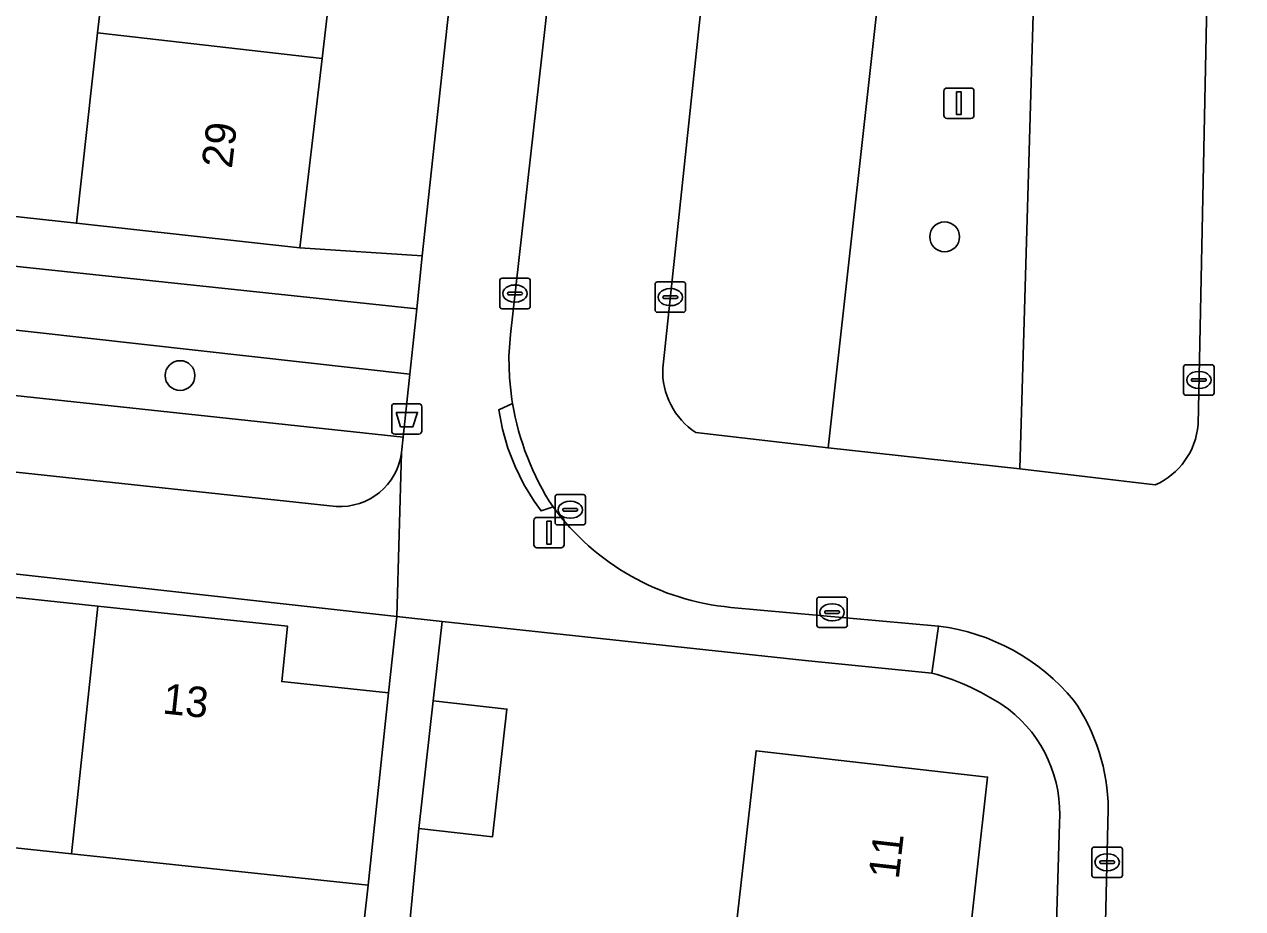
# Model space of a CAD drawing. Extents: x 162026 to 163502, y 387295 to 388169.
# Drawn here: x 162792.89 to 162832.88, y 387971.99 to 388001.04 of the extents above; entities that cross this region are included whole.
import ezdxf

# ---------------------------------------------------------------- set-up
doc = ezdxf.new("R2010")
doc.units = 0
for name, color, linetype in [('IMGEO_Afvalbak', 7, 'Continuous'), ('IMGEO_Boom', 7, 'Continuous'), ('IMGEO_Erf', 7, 'Continuous'), ('IMGEO_Groenvoorziening', 7, 'Continuous'), ('IMGEO_Haag', 7, 'Continuous'), ('IMGEO_Kolk', 7, 'Continuous'), ('IMGEO_Lichtmast', 7, 'Continuous'), ('IMGEO_Pand', 7, 'Continuous'), ('IMGEO_Pand_nummerreeks', 7, 'Continuous'), ('IMGEO_Parkeervlak_open', 7, 'Continuous'), ('IMGEO_Rijbaan_lokaal_open', 7, 'Continuous'), ('IMGEO_Rioolput', 7, 'Continuous'), ('IMGEO_Voetpad_open', 7, 'Continuous')]:
    doc.layers.add(name, color=color, linetype=linetype)

msp = doc.modelspace()

# ---------------------------------------------------------------- linework, layer by layer
at = {"layer": 'IMGEO_Afvalbak'}
for p, q in [((162804.95, 387987.68), (162804.95, 387988.48)), ((162804.95, 387988.48), (162804.95, 387987.68)), ((162805.05, 387988.58), (162805.84, 387988.58)), ((162805.84, 387988.58), (162805.05, 387988.58)), ((162805.94, 387988.48), (162805.94, 387987.68)), ((162805.94, 387987.68), (162805.94, 387988.48)), ((162805.84, 387987.58), (162805.05, 387987.58)), ((162805.05, 387987.58), (162805.84, 387987.58))]:
    msp.add_line(p, q, dxfattribs=at)
msp.add_lwpolyline([(162805.093, 387988.294), (162805.797, 387988.294), (162805.648, 387987.824), (162805.242, 387987.824), (162805.093, 387988.294)], dxfattribs=at)
for centre, start, end in [((162805.05, 387988.48), 90, 180), ((162805.05, 387988.48), 90, 180), ((162805.84, 387988.48), 0, 90), ((162805.84, 387988.48), 360, 90), ((162805.05, 387987.68), 180, 270), ((162805.05, 387987.68), 180, 270), ((162805.84, 387987.68), 270, 0), ((162805.84, 387987.68), 270, 0)]:
    msp.add_arc(centre, 0.1, start, end, dxfattribs=at)
at = {"layer": 'IMGEO_Boom'}
for centre in [(162823.102, 387994.061), (162798.002, 387989.504)]:
    msp.add_circle(centre, 0.489, dxfattribs=at)
at = {"layer": 'IMGEO_Erf'}
for points in [[(162806.202, 388030.1), (162805.495, 388024.064), (162804.787, 388018.028), (162804.079, 388011.991), (162803.372, 388005.955), (162802.664, 387999.919), (162801.935, 387993.703), (162805.949, 387993.437), (162806.663, 388000), (162810.44, 388034.725)], [(162785.26, 387995.533), (162794.599, 387994.508), (162795.292, 388000.757), (162796, 388006.796), (162794.139, 388007.009), (162793.367, 388007.097), (162793.02, 388007.137), (162793.728, 388013.178), (162794.436, 388019.219), (162797.416, 388018.876), (162798.124, 388024.915), (162795.489, 388025.207), (162796.197, 388031.245)], [(162822.685, 387979.729), (162818.528, 387980.145), (162806.611, 387981.421), (162806.316, 387978.825), (162808.731, 387978.551), (162808.254, 387974.348), (162805.839, 387974.622), (162805.437, 387970.407)], [(162816.213, 387971.028), (162816.912, 387977.179), (162824.513, 387976.315), (162823.823, 387970.128), (162823.149, 387964.089), (162822.475, 387958.048), (162821.801, 387952.01), (162821.127, 387945.969), (162820.44, 387939.811), (162817.47, 387940.157), (162817.175, 387937.034)], [(162825.775, 387938.068), (162826.871, 387974.798)]]:
    msp.add_lwpolyline(points, dxfattribs=at)
for points in [[(162755.181, 387987.168), (162752.738, 387987.43), (162752.633, 387986.448), (162758.859, 387985.788), (162764.934, 387985.145), (162771.009, 387984.501), (162777.084, 387983.858), (162783.159, 387983.214), (162789.234, 387982.571), (162795.308, 387981.927), (162801.532, 387981.268), (162801.339, 387979.451), (162804.85, 387979.08), (162805.118, 387981.588)], [(162804.181, 387972.767), (162794.443, 387973.799), (162788.368, 387974.442), (162782.293, 387975.086), (162776.218, 387975.73), (162775.936, 387973.084), (162769.862, 387973.731), (162770.143, 387976.373), (162764.068, 387977.017), (162757.993, 387977.661), (162751.772, 387978.32), (162750.476, 387964.948), (162751.256, 387964.872), (162751.503, 387967.118), (162756.794, 387966.535), (162761.794, 387965.984), (162761.547, 387963.737), (162763.418, 387963.554), (162763.665, 387965.8), (162768.954, 387965.217), (162773.956, 387964.666), (162773.709, 387962.419), (162802.644, 387959.086)]]:
    msp.add_lwpolyline(points, close=True, dxfattribs=at)
for centre, radius, start, end in [((162820.537, 387971.902), 8.117, 54.9448, 74.6552), ((162822.516, 387975.102), 4.366, 356.0081, 52.0757)]:
    msp.add_arc(centre, radius, start, end, dxfattribs=at)
at = {"layer": 'IMGEO_Groenvoorziening'}
for points in [[(162826.751, 388026.734), (162823.718, 388027.069), (162819.275, 387987.125), (162825.575, 387986.441)], [(162781.186, 387994.298), (162780.972, 387992.298), (162805.547, 387989.555), (162805.775, 387991.698)], [(162780.972, 387992.298), (162780.738, 387990.115), (162805.326, 387987.484), (162805.547, 387989.555)]]:
    msp.add_lwpolyline(points, close=True, dxfattribs=at)
msp.add_lwpolyline([(162805.272, 387986.976), (162805.326, 387987.484), (162780.738, 387990.115), (162780.472, 387987.629), (162803.126, 387985.205)], dxfattribs=at)
msp.add_arc((162803.253, 387987.237), 2.036, 266.4314, 352.6313, dxfattribs=at)
at = {"layer": 'IMGEO_Haag'}
msp.add_lwpolyline([(162826.751, 388026.734), (162823.718, 388027.069), (162819.275, 387987.125), (162825.575, 387986.441)], close=True, dxfattribs=at)
at = {"layer": 'IMGEO_Kolk'}
for p, q in [((162808.496, 387991.773), (162808.496, 387992.625)), ((162808.571, 387992.699), (162809.423, 387992.699)), ((162808.984, 387992.479), (162809.009, 387992.479)), ((162809.497, 387992.625), (162809.497, 387991.773)), ((162813.595, 387991.655), (162813.595, 387992.507)), ((162813.67, 387992.581), (162814.522, 387992.581)), ((162814.596, 387992.507), (162814.596, 387991.655)), ((162808.755, 387992.193), (162808.755, 387992.205)), ((162809.193, 387992.156), (162808.795, 387992.156)), ((162808.798, 387992.242), (162809.196, 387992.242)), ((162809.239, 387992.205), (162809.239, 387992.193)), ((162813.854, 387992.075), (162813.854, 387992.087)), ((162813.897, 387992.124), (162814.295, 387992.124)), ((162814.083, 387992.361), (162814.108, 387992.361)), ((162814.338, 387992.087), (162814.338, 387992.075)), ((162809.423, 387991.699), (162808.571, 387991.699)), ((162809.007, 387991.919), (162808.982, 387991.919)), ((162814.292, 387992.038), (162813.894, 387992.038)), ((162814.106, 387991.801), (162814.081, 387991.801)), ((162814.522, 387991.581), (162813.67, 387991.581)), ((162830.947, 387988.933), (162830.947, 387989.785)), ((162831.022, 387989.859), (162831.874, 387989.859)), ((162831.948, 387989.785), (162831.948, 387988.933)), ((162831.206, 387989.353), (162831.206, 387989.365)), ((162831.644, 387989.316), (162831.246, 387989.316)), ((162831.249, 387989.402), (162831.647, 387989.402)), ((162831.435, 387989.639), (162831.46, 387989.639)), ((162831.69, 387989.365), (162831.69, 387989.353)), ((162831.874, 387988.859), (162831.022, 387988.859)), ((162831.458, 387989.079), (162831.433, 387989.079)), ((162818.906, 387981.303), (162818.906, 387982.155)), ((162818.981, 387982.229), (162819.833, 387982.229)), ((162819.907, 387982.155), (162819.907, 387981.303)), ((162819.165, 387981.723), (162819.165, 387981.735)), ((162819.603, 387981.686), (162819.205, 387981.686)), ((162819.208, 387981.772), (162819.606, 387981.772)), ((162819.394, 387982.009), (162819.419, 387982.009)), ((162819.649, 387981.735), (162819.649, 387981.723)), ((162819.417, 387981.449), (162819.392, 387981.449)), ((162819.833, 387981.229), (162818.981, 387981.229)), ((162827.936, 387973.092), (162827.936, 387973.944)), ((162828.011, 387974.018), (162828.863, 387974.018)), ((162828.424, 387973.798), (162828.449, 387973.798)), ((162828.937, 387973.944), (162828.937, 387973.092)), ((162828.195, 387973.512), (162828.195, 387973.524)), ((162828.633, 387973.475), (162828.235, 387973.475)), ((162828.238, 387973.561), (162828.636, 387973.561)), ((162828.679, 387973.524), (162828.679, 387973.512)), ((162828.863, 387973.018), (162828.011, 387973.018)), ((162828.447, 387973.238), (162828.422, 387973.238))]:
    msp.add_line(p, q, dxfattribs=at)
for points in [[(162808.496, 387991.773), (162808.496, 387992.625)], [(162808.571, 387992.699), (162809.423, 387992.699)], [(162809.497, 387992.625), (162809.497, 387991.773)], [(162813.595, 387991.655), (162813.595, 387992.507)], [(162813.67, 387992.581), (162814.522, 387992.581)], [(162814.596, 387992.507), (162814.596, 387991.655)], [(162809.423, 387991.699), (162808.571, 387991.699)], [(162814.522, 387991.581), (162813.67, 387991.581)], [(162830.947, 387988.933), (162830.947, 387989.785)], [(162831.022, 387989.859), (162831.874, 387989.859)], [(162831.948, 387989.785), (162831.948, 387988.933)], [(162831.874, 387988.859), (162831.022, 387988.859)], [(162818.906, 387981.303), (162818.906, 387982.155)], [(162818.981, 387982.229), (162819.833, 387982.229)], [(162819.907, 387982.155), (162819.907, 387981.303)], [(162819.833, 387981.229), (162818.981, 387981.229)], [(162827.936, 387973.092), (162827.936, 387973.944)], [(162828.011, 387974.018), (162828.863, 387974.018)], [(162828.937, 387973.944), (162828.937, 387973.092)], [(162828.863, 387973.018), (162828.011, 387973.018)]]:
    msp.add_lwpolyline(points, dxfattribs=at)
for centre, radius, start, end in [((162808.573, 387992.623), 0.0765, 91.552, 178.448), ((162808.573, 387992.623), 0.0765, 91.552, 178.448), ((162809.421, 387992.623), 0.0765, 1.552, 88.448), ((162809.421, 387992.623), 0.0765, 1.552, 88.448), ((162813.672, 387992.505), 0.0765, 91.552, 178.448), ((162813.672, 387992.505), 0.0765, 91.552, 178.448), ((162814.52, 387992.505), 0.0765, 1.552, 88.448), ((162814.52, 387992.505), 0.0765, 1.552, 88.448), ((162808.795, 387992.202), 0.0403, 85.8775, 175.7526), ((162808.792, 387992.192), 0.0366, 178.938, 274.7102), ((162809.196, 387992.199), 0.043, 264.8664, 352.4533), ((162809.2, 387992.204), 0.0386, 1.7309, 96.639), ((162813.894, 387992.084), 0.0403, 85.8775, 175.7526), ((162813.891, 387992.074), 0.0366, 178.938, 274.7102), ((162814.295, 387992.081), 0.043, 264.8664, 352.4533), ((162814.299, 387992.086), 0.0386, 1.7309, 96.639), ((162808.573, 387991.775), 0.0765, 181.552, 268.448), ((162808.573, 387991.775), 0.0765, 181.552, 268.448), ((162809.421, 387991.775), 0.0765, 271.552, 358.448), ((162809.421, 387991.775), 0.0765, 271.552, 358.448), ((162813.672, 387991.657), 0.0765, 181.552, 268.448), ((162813.672, 387991.657), 0.0765, 181.552, 268.448), ((162814.52, 387991.657), 0.0765, 271.552, 358.448), ((162814.52, 387991.657), 0.0765, 271.552, 358.448), ((162831.024, 387989.783), 0.0765, 91.552, 178.448), ((162831.024, 387989.783), 0.0765, 91.552, 178.448), ((162831.872, 387989.783), 0.0765, 1.552, 88.448), ((162831.872, 387989.783), 0.0765, 1.552, 88.448), ((162831.246, 387989.362), 0.0403, 85.8775, 175.7526), ((162831.243, 387989.352), 0.0366, 178.938, 274.7102), ((162831.647, 387989.359), 0.043, 264.8664, 352.4533), ((162831.651, 387989.364), 0.0386, 1.7309, 96.639), ((162831.024, 387988.935), 0.0765, 181.552, 268.448), ((162831.024, 387988.935), 0.0765, 181.552, 268.448), ((162831.872, 387988.935), 0.0765, 271.552, 358.448), ((162831.872, 387988.935), 0.0765, 271.552, 358.448), ((162818.983, 387982.153), 0.0765, 91.552, 178.448), ((162818.983, 387982.153), 0.0765, 91.552, 178.448), ((162819.831, 387982.153), 0.0765, 1.552, 88.448), ((162819.831, 387982.153), 0.0765, 1.552, 88.448), ((162819.205, 387981.732), 0.0403, 85.8775, 175.7526), ((162819.202, 387981.722), 0.0366, 178.938, 274.7102), ((162819.606, 387981.729), 0.043, 264.8664, 352.4533), ((162819.61, 387981.734), 0.0386, 1.7309, 96.639), ((162818.983, 387981.305), 0.0765, 181.552, 268.448), ((162818.983, 387981.305), 0.0765, 181.552, 268.448), ((162819.831, 387981.305), 0.0765, 271.552, 358.448), ((162819.831, 387981.305), 0.0765, 271.552, 358.448), ((162828.013, 387973.942), 0.0765, 91.552, 178.448), ((162828.013, 387973.942), 0.0765, 91.552, 178.448), ((162828.861, 387973.942), 0.0765, 1.552, 88.448), ((162828.861, 387973.942), 0.0765, 1.552, 88.448), ((162828.235, 387973.521), 0.0403, 85.8775, 175.7526), ((162828.232, 387973.511), 0.0366, 178.938, 274.7102), ((162828.636, 387973.518), 0.043, 264.8664, 352.4533), ((162828.64, 387973.523), 0.0386, 1.7309, 96.639), ((162828.013, 387973.094), 0.0765, 181.552, 268.448), ((162828.013, 387973.094), 0.0765, 181.552, 268.448), ((162828.861, 387973.094), 0.0765, 271.552, 358.448), ((162828.861, 387973.094), 0.0765, 271.552, 358.448)]:
    msp.add_arc(centre, radius, start, end, dxfattribs=at)
for centre, major_axis, ratio, start_param, end_param in [((162808.983, 387992.199), (-0.387, 0.002), 0.722429, 4.712389, 7.853982), ((162809.008, 387992.199), (-0.39, 0.002), 0.717154, 1.570796, 4.712389), ((162814.082, 387992.081), (-0.387, 0.002), 0.722429, 4.712389, 7.853982), ((162814.107, 387992.081), (-0.39, 0.002), 0.717154, 1.570796, 4.712389), ((162831.434, 387989.359), (-0.387, 0.002), 0.722429, 4.712389, 7.853982), ((162831.459, 387989.359), (-0.39, 0.002), 0.717154, 1.570796, 4.712389), ((162819.393, 387981.729), (-0.387, 0.002), 0.722429, 4.712389, 7.853982), ((162819.418, 387981.729), (-0.39, 0.002), 0.717154, 1.570796, 4.712389), ((162828.423, 387973.518), (-0.387, 0.002), 0.722429, 4.712389, 7.853982), ((162828.448, 387973.518), (-0.39, 0.002), 0.717154, 1.570796, 4.712389)]:
    msp.add_ellipse(centre, major_axis=major_axis, ratio=ratio, start_param=start_param, end_param=end_param, dxfattribs=at)
at = {"layer": 'IMGEO_Lichtmast'}
for p, q in [((162823.074, 387998.049), (162823.074, 387998.849)), ((162823.074, 387998.849), (162823.074, 387998.049)), ((162823.174, 387998.949), (162823.964, 387998.949)), ((162823.964, 387998.949), (162823.174, 387998.949)), ((162824.064, 387998.849), (162824.064, 387998.049)), ((162824.064, 387998.049), (162824.064, 387998.849)), ((162823.964, 387997.949), (162823.174, 387997.949)), ((162823.174, 387997.949), (162823.964, 387997.949)), ((162809.619, 387983.945), (162809.619, 387984.745)), ((162809.619, 387984.745), (162809.619, 387983.945)), ((162809.719, 387984.845), (162810.509, 387984.845)), ((162810.509, 387984.845), (162809.719, 387984.845)), ((162810.609, 387984.745), (162810.609, 387983.945)), ((162810.609, 387983.945), (162810.609, 387984.745)), ((162810.509, 387983.845), (162809.719, 387983.845)), ((162809.719, 387983.845), (162810.509, 387983.845))]:
    msp.add_line(p, q, dxfattribs=at)
for points in [[(162823.494, 387998.824), (162823.644, 387998.824), (162823.644, 387998.074), (162823.494, 387998.074), (162823.494, 387998.824)], [(162810.039, 387984.72), (162810.189, 387984.72), (162810.189, 387983.97), (162810.039, 387983.97), (162810.039, 387984.72)]]:
    msp.add_lwpolyline(points, dxfattribs=at)
for centre, start, end in [((162823.174, 387998.849), 90, 180), ((162823.174, 387998.849), 90, 180), ((162823.964, 387998.849), 0, 90), ((162823.964, 387998.849), 360, 90), ((162823.174, 387998.049), 180, 270), ((162823.174, 387998.049), 180, 270), ((162823.964, 387998.049), 270, 0), ((162823.964, 387998.049), 270, 0), ((162809.719, 387984.745), 90, 180), ((162809.719, 387984.745), 90, 180), ((162810.509, 387984.745), 0, 90), ((162810.509, 387984.745), 360, 90), ((162809.719, 387983.945), 180, 270), ((162809.719, 387983.945), 180, 270), ((162810.509, 387983.945), 270, 0), ((162810.509, 387983.945), 270, 0)]:
    msp.add_arc(centre, 0.1, start, end, dxfattribs=at)
at = {"layer": 'IMGEO_Pand'}
for points in [[(162802.664, 387999.919), (162803.372, 388005.955), (162796, 388006.796), (162795.292, 388000.757)], [(162801.935, 387993.703), (162802.664, 387999.919), (162795.292, 388000.757), (162794.599, 387994.508)], [(162788.368, 387974.442), (162794.443, 387973.799), (162795.308, 387981.927), (162789.234, 387982.571)], [(162794.443, 387973.799), (162804.181, 387972.767), (162804.323, 387974.108), (162804.85, 387979.08), (162801.339, 387979.451), (162801.532, 387981.268), (162795.308, 387981.927)], [(162808.731, 387978.551), (162806.316, 387978.825), (162805.839, 387974.622), (162808.254, 387974.348)], [(162824.513, 387976.315), (162816.912, 387977.179), (162816.213, 387971.028), (162823.823, 387970.128)]]:
    msp.add_lwpolyline(points, close=True, dxfattribs=at)
at = {"layer": 'IMGEO_Parkeervlak_open'}
for points in [[(162814.932, 387987.635), (162819.275, 387987.125), (162823.718, 388027.069), (162819.107, 388027.531)], [(162830.934, 388026.345), (162826.751, 388026.734), (162825.575, 387986.441), (162830.017, 387985.915)], [(162817.648, 388025.583), (162813.847, 387989.747)], [(162831.419, 387987.894), (162832.17, 388024.098)]]:
    msp.add_lwpolyline(points, dxfattribs=at)
for centre, radius, start, end in [((162816.262, 387989.653), 2.417, 177.767, 236.6149), ((162829.066, 387988.075), 2.36, 293.7602, 355.6093)]:
    msp.add_arc(centre, radius, start, end, dxfattribs=at)
at = {"layer": 'IMGEO_Rijbaan_lokaal_open'}
for points in [[(162812.818, 388026.254), (162809.874, 388000), (162808.847, 387990.851), (162808.799, 387990.139), (162808.815, 387989.425), (162808.895, 387988.716), (162808.916, 387988.59)], [(162813.847, 387989.747), (162817.648, 388025.583)], [(162832.17, 388024.098), (162831.419, 387987.894)], [(162828.475, 387975.26), (162828.249, 387965.958), (162827.514, 387938.187), (162827.471, 387935.166), (162834.917, 387934.887), (162835.099, 387942.81), (162835.243, 387949.087), (162836.496, 388000)], [(162830.017, 387985.915), (162825.575, 387986.441), (162819.275, 387987.125), (162814.932, 387987.635)], [(162816.08, 387981.89), (162822.902, 387981.277)]]:
    msp.add_lwpolyline(points, dxfattribs=at)
for centre, radius, start, end in [((162816.262, 387989.653), 2.417, 177.767, 236.6149), ((162817.795, 387990.098), 9.006, 189.6385, 213.0379), ((162829.066, 387988.075), 2.36, 293.7602, 355.6093), ((162816.833, 387990.033), 8.177, 216.3306, 264.7182), ((162822.026, 387974.429), 6.904, 39.7125, 82.7106), ((162822.076, 387975.197), 6.399, 0.5649, 34.7036)]:
    msp.add_arc(centre, radius, start, end, dxfattribs=at)
at = {"layer": 'IMGEO_Rioolput'}
for p, q in [((162810.311, 387984.67), (162810.311, 387985.522)), ((162810.386, 387985.596), (162811.238, 387985.596)), ((162810.799, 387985.376), (162810.824, 387985.376)), ((162811.312, 387985.522), (162811.312, 387984.67)), ((162810.57, 387985.09), (162810.57, 387985.102)), ((162811.008, 387985.053), (162810.61, 387985.053)), ((162810.613, 387985.139), (162811.011, 387985.139)), ((162811.054, 387985.102), (162811.054, 387985.09)), ((162811.238, 387984.596), (162810.386, 387984.596)), ((162810.822, 387984.816), (162810.797, 387984.816))]:
    msp.add_line(p, q, dxfattribs=at)
for points in [[(162810.311, 387984.67), (162810.311, 387985.522)], [(162810.386, 387985.596), (162811.238, 387985.596)], [(162811.312, 387985.522), (162811.312, 387984.67)], [(162811.238, 387984.596), (162810.386, 387984.596)]]:
    msp.add_lwpolyline(points, dxfattribs=at)
for centre, radius, start, end in [((162810.388, 387985.52), 0.0765, 91.552, 178.448), ((162810.388, 387985.52), 0.0765, 91.552, 178.448), ((162811.236, 387985.52), 0.0765, 1.552, 88.448), ((162811.236, 387985.52), 0.0765, 1.552, 88.448), ((162810.61, 387985.099), 0.0403, 85.8775, 175.7526), ((162810.607, 387985.089), 0.0366, 178.938, 274.7102), ((162811.011, 387985.096), 0.043, 264.8664, 352.4533), ((162811.015, 387985.101), 0.0386, 1.7309, 96.639), ((162810.388, 387984.672), 0.0765, 181.552, 268.448), ((162810.388, 387984.672), 0.0765, 181.552, 268.448), ((162811.236, 387984.672), 0.0765, 271.552, 358.448), ((162811.236, 387984.672), 0.0765, 271.552, 358.448)]:
    msp.add_arc(centre, radius, start, end, dxfattribs=at)
for centre, major_axis, ratio, start_param, end_param in [((162810.798, 387985.096), (-0.387, 0.002), 0.722429, 4.712389, 7.853982), ((162810.823, 387985.096), (-0.39, 0.002), 0.717154, 1.570796, 4.712389)]:
    msp.add_ellipse(centre, major_axis=major_axis, ratio=ratio, start_param=start_param, end_param=end_param, dxfattribs=at)
at = {"layer": 'IMGEO_Voetpad_open'}
for points in [[(162827.136, 388035.325), (162812.526, 388036.914), (162810.7, 388037.113), (162810.44, 388034.725), (162806.663, 388000), (162805.949, 387993.437), (162805.775, 387991.698), (162805.547, 387989.555), (162805.326, 387987.484), (162805.272, 387986.976), (162805.118, 387981.588), (162806.611, 387981.421), (162818.528, 387980.145), (162822.685, 387979.729), (162822.902, 387981.277), (162816.08, 387981.89)], [(162810.245, 387985.188), (162809.853, 387985.057), (162809.625, 387985.377), (162809.286, 387985.931), (162808.999, 387986.514), (162808.764, 387987.12), (162808.585, 387987.744), (162808.462, 387988.382), (162808.916, 387988.59), (162808.895, 387988.716), (162808.815, 387989.425), (162808.799, 387990.139), (162808.847, 387990.851), (162809.874, 388000), (162812.818, 388026.254)], [(162781.186, 387994.298), (162805.775, 387991.698), (162805.949, 387993.437), (162801.935, 387993.703), (162794.599, 387994.508), (162785.26, 387995.533)], [(162803.126, 387985.205), (162780.472, 387987.629), (162780.738, 387990.115), (162780.972, 387992.298)], [(162808.916, 387988.59), (162808.462, 387988.382), (162808.585, 387987.744), (162808.764, 387987.12), (162808.999, 387986.514), (162809.286, 387985.931), (162809.625, 387985.377), (162809.853, 387985.057), (162810.245, 387985.188)], [(162755.181, 387987.168), (162805.118, 387981.588), (162805.272, 387986.976)], [(162805.437, 387970.407), (162805.839, 387974.622), (162806.316, 387978.825), (162806.611, 387981.421), (162805.118, 387981.588), (162804.85, 387979.08), (162804.323, 387974.108), (162804.181, 387972.767), (162802.644, 387959.086)], [(162822.902, 387981.277), (162822.685, 387979.729)], [(162827.514, 387938.187), (162828.249, 387965.958), (162828.475, 387975.26)], [(162826.871, 387974.798), (162825.775, 387938.068), (162825.769, 387937.948), (162825.74, 387937.708), (162825.69, 387937.472), (162825.619, 387937.241), (162825.528, 387937.018), (162825.417, 387936.803), (162825.287, 387936.599), (162825.14, 387936.408), (162824.976, 387936.231), (162824.797, 387936.069), (162824.604, 387935.923), (162824.399, 387935.796), (162824.184, 387935.687), (162823.959, 387935.598), (162823.728, 387935.529), (162823.491, 387935.481), (162823.251, 387935.455), (162823.01, 387935.45), (162827.471, 387935.166), (162827.514, 387938.187)]]:
    msp.add_lwpolyline(points, dxfattribs=at)
for centre, radius, start, end in [((162817.795, 387990.098), 9.006, 189.6385, 213.0379), ((162803.253, 387987.237), 2.036, 266.4314, 352.6313), ((162816.833, 387990.033), 8.177, 216.3306, 264.7182), ((162822.026, 387974.429), 6.904, 39.7125, 82.7106), ((162820.537, 387971.902), 8.117, 54.9448, 74.6552), ((162822.516, 387975.102), 4.366, 356.0081, 52.0757), ((162822.076, 387975.197), 6.399, 0.5649, 34.7036)]:
    msp.add_arc(centre, radius, start, end, dxfattribs=at)

# ---------------------------------------------------------------- texts
at = {"layer": 'IMGEO_Pand_nummerreeks'}
for s, rotation, p in [('29', 83.3065, (162799.701, 387996.284)), ('13', 353.9531, (162797.399, 387978.408)), ('11', 83.5118, (162821.593, 387972.939))]:
    msp.add_text(s, height=1, rotation=rotation, dxfattribs=at).set_placement(p)

doc.saveas('drawing.dxf')
